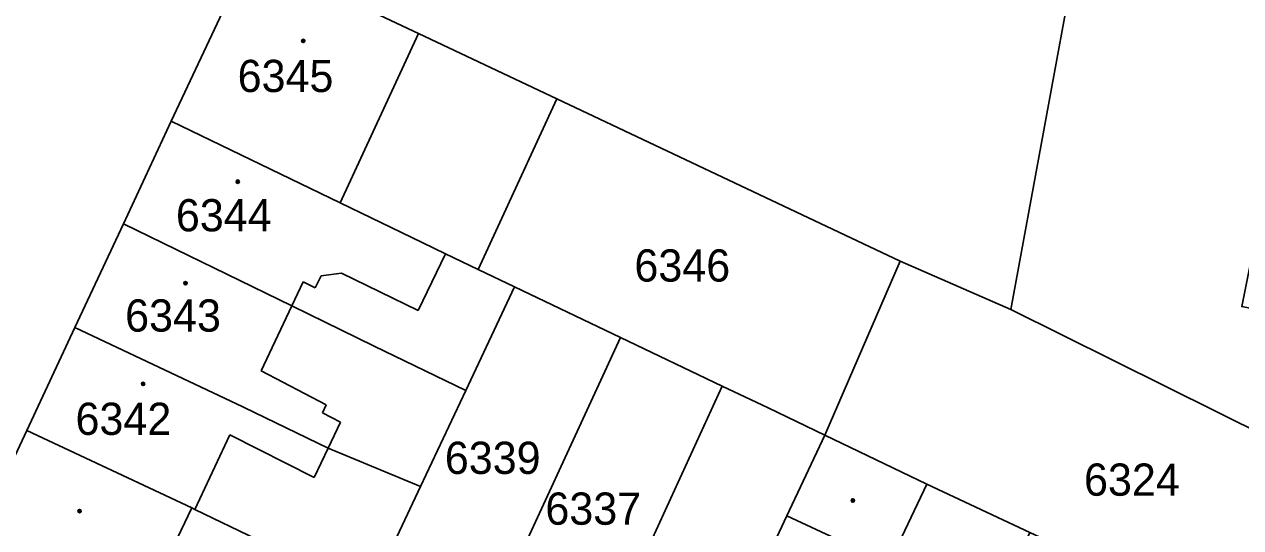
# Model space of a CAD drawing. Extents: x -596233 to -595156, y -1161235 to -1159375.
# Drawn here: x -595666.2 to -595602, y -1159796.9 to -1159770.3 of the extents above; entities that cross this region are included whole.
import ezdxf

# ---------------------------------------------------------------- set-up
doc = ezdxf.new("R2010")
doc.units = 0
for name, color, linetype in [('KN_CAR_KR', 7, 'Continuous'), ('KN_KULTURY', 7, 'Continuous'), ('KN_PARC_CIS_POZ', 7, 'Continuous'), ('KN_PARC_CIS_STAV', 7, 'Continuous'), ('KN_PARC_PLOCHA', 7, 'Continuous'), ('parcely_l', 7, 'Continuous')]:
    doc.layers.add(name, color=color, linetype=linetype)

msp = doc.modelspace()

# ---------------------------------------------------------------- linework, layer by layer
at = {"layer": 'KN_CAR_KR'}
for points in [[(-595645.38, -1159770.83), (-595649.51, -1159779.77)], [(-595645.4, -1159785.44), (-595643.95, -1159782.45)], [(-595650.83, -1159784.25), (-595650.52, -1159783.62)], [(-595650.52, -1159783.62), (-595649.45, -1159783.47)], [(-595649.45, -1159783.47), (-595645.4, -1159785.44)], [(-595651.46, -1159783.94), (-595652.07, -1159785.2)], [(-595651.46, -1159783.94), (-595650.83, -1159784.25)], [(-595652.07, -1159785.2), (-595653.68, -1159788.63)], [(-595653.68, -1159788.63), (-595650.26, -1159790.42)], [(-595650.45, -1159790.84), (-595650.26, -1159790.42)], [(-595649.49, -1159791.33), (-595650.45, -1159790.84)], [(-595650.15, -1159792.71), (-595649.49, -1159791.33)], [(-595655.34, -1159792.01), (-595657.18, -1159795.94)], [(-595655.34, -1159792.01), (-595650.89, -1159794.25)], [(-595650.89, -1159794.25), (-595650.15, -1159792.71)], [(-595661.27, -1159804.07), (-595657.34, -1159795.86)], [(-595625.93, -1159796.28), (-595620.52, -1159798.8)]]:
    msp.add_lwpolyline(points, dxfattribs=at)
at = {"layer": 'KN_KULTURY'}
for centre, radius in [((-595651.46, -1159771.22), 0.09), ((-595651.46, -1159771.22), 0.0398), ((-595654.92, -1159778.65), 0.09), ((-595654.92, -1159778.65), 0.0398), ((-595657.68, -1159784.01), 0.09), ((-595657.68, -1159784.01), 0.0398), ((-595659.92, -1159789.32), 0.09), ((-595659.92, -1159789.32), 0.0398), ((-595663.27, -1159796.03), 0.09), ((-595622.44, -1159795.47), 0.09), ((-595622.44, -1159795.47), 0.0398), ((-595663.27, -1159796.03), 0.0398)]:
    msp.add_circle(centre, radius, dxfattribs=at)
at = {"layer": 'KN_PARC_PLOCHA'}
for points in [[(-595593.55, -1159743.66), (-595596.38, -1159757.74), (-595599.1, -1159771.27), (-595601.91, -1159785.24), (-595600.16, -1159785.58), (-595590.55, -1159787.47), (-595592.08, -1159795.03), (-595591, -1159795.24), (-595591.24, -1159796.42), (-595592.32, -1159796.21), (-595614.1, -1159785.4), (-595607.13, -1159747.52), (-595594.88, -1159742.12), (-595595.12, -1159743.34)], [(-595614.1, -1159785.4), (-595619.94, -1159782.85), (-595638.07, -1159774.28), (-595645.38, -1159770.83), (-595654.29, -1159766.62), (-595652.55, -1159765.11), (-595650.62, -1159764.21), (-595648.48, -1159764.07), (-595652.31, -1159762.38), (-595651.34, -1159760.3), (-595649.99, -1159759.93), (-595646.83, -1159759.69), (-595628.22, -1159763.67), (-595622.61, -1159764.87), (-595614.59, -1159766.59), (-595611.97, -1159754.6), (-595610.78, -1159749.14), (-595607.13, -1159747.52)], [(-595638.07, -1159774.28), (-595642.23, -1159783.28), (-595643.95, -1159782.45), (-595645.19, -1159781.86), (-595649.51, -1159779.77), (-595658.43, -1159775.46), (-595654.29, -1159766.62), (-595645.38, -1159770.83)], [(-595619.94, -1159782.85), (-595623.93, -1159792.03), (-595626.92, -1159790.58), (-595629.34, -1159789.44), (-595634.71, -1159786.87), (-595640.31, -1159784.2), (-595642.23, -1159783.28), (-595638.07, -1159774.28)], [(-595642.23, -1159783.28), (-595640.31, -1159784.2), (-595642.88, -1159789.67), (-595647.72, -1159787.32), (-595652.07, -1159785.2), (-595660.96, -1159780.87), (-595658.43, -1159775.46), (-595649.51, -1159779.77), (-595645.19, -1159781.86), (-595643.95, -1159782.45)], [(-595642.88, -1159789.67), (-595645.27, -1159794.74), (-595650.15, -1159792.71), (-595654.59, -1159790.56), (-595654.65, -1159790.53), (-595663.52, -1159786.34), (-595660.96, -1159780.87), (-595652.07, -1159785.2), (-595647.72, -1159787.32)], [(-595614.1, -1159785.4), (-595592.32, -1159796.21), (-595591.24, -1159796.42), (-595595.4, -1159805.45), (-595596.89, -1159804.75), (-595602.26, -1159802.24), (-595607.68, -1159799.7), (-595613.09, -1159797.16), (-595618.54, -1159794.61), (-595623.93, -1159792.03), (-595619.94, -1159782.85)], [(-595634.71, -1159786.87), (-595641.59, -1159801.78), (-595643.99, -1159800.63), (-595644.35, -1159801.38), (-595645.25, -1159800.95), (-595645.93, -1159802.25), (-595648.26, -1159801.08), (-595647.91, -1159800.34), (-595645.27, -1159794.74), (-595642.88, -1159789.67), (-595640.31, -1159784.2)], [(-595645.27, -1159794.74), (-595647.91, -1159800.34), (-595650.88, -1159798.94), (-595653.5, -1159797.71), (-595653.89, -1159797.53), (-595657.18, -1159795.94), (-595657.34, -1159795.86), (-595666.06, -1159791.78), (-595663.52, -1159786.34), (-595654.65, -1159790.53), (-595654.59, -1159790.56), (-595650.15, -1159792.71)], [(-595629.34, -1159789.44), (-595635.35, -1159802.52), (-595637.46, -1159801.49), (-595639.75, -1159805.21), (-595642.61, -1159803.88), (-595641.59, -1159801.78), (-595634.71, -1159786.87)], [(-595623.93, -1159792.03), (-595625.93, -1159796.28), (-595630.89, -1159806.85), (-595633.3, -1159805.82), (-595633.69, -1159806.56), (-595634.6, -1159806.14), (-595635.17, -1159807.4), (-595637.26, -1159806.46), (-595635.35, -1159802.52), (-595629.34, -1159789.44), (-595626.92, -1159790.58)], [(-595653.5, -1159797.71), (-595655.17, -1159801.15), (-595656.05, -1159803.01), (-595658.02, -1159807.17), (-595659.94, -1159811.24), (-595671.49, -1159805.89), (-595672.05, -1159804.64), (-595669.83, -1159799.98), (-595669.89, -1159799.96), (-595666.06, -1159791.78), (-595657.34, -1159795.86), (-595657.18, -1159795.94), (-595653.89, -1159797.53)], [(-595618.54, -1159794.61), (-595620.52, -1159798.8), (-595624.35, -1159806.94), (-595624.74, -1159807.77), (-595628.26, -1159815.16), (-595628.73, -1159816.15), (-595632.73, -1159824.57), (-595638.12, -1159821.94), (-595634.11, -1159813.57), (-595631.87, -1159808.93), (-595630.89, -1159806.85), (-595625.93, -1159796.28), (-595623.93, -1159792.03)], [(-595613.09, -1159797.16), (-595618.51, -1159808.63), (-595618.91, -1159809.49), (-595621.49, -1159808.28), (-595624.35, -1159806.94), (-595620.52, -1159798.8), (-595618.54, -1159794.61)]]:
    msp.add_lwpolyline(points, close=True, dxfattribs=at)
msp.add_lwpolyline([(-595667.59, -1159760.19), (-595665.97, -1159756.37), (-595663.84, -1159751.56), (-595658.95, -1159752.59), (-595648.75, -1159754.74), (-595651.34, -1159760.3), (-595652.31, -1159762.38), (-595654.29, -1159766.62), (-595658.43, -1159775.46), (-595660.96, -1159780.87), (-595663.52, -1159786.34), (-595666.06, -1159791.78), (-595669.89, -1159799.96)], dxfattribs=at)
at = {"layer": 'parcely_l'}
for points in [[(-595607.13, -1159747.52), (-595614.1, -1159785.4)], [(-595654.29, -1159766.62), (-595658.43, -1159775.46)], [(-595638.07, -1159774.28), (-595645.38, -1159770.83), (-595654.29, -1159766.62)], [(-595642.23, -1159783.28), (-595638.07, -1159774.28)], [(-595638.07, -1159774.28), (-595619.94, -1159782.85)], [(-595658.43, -1159775.46), (-595660.96, -1159780.87)], [(-595642.23, -1159783.28), (-595643.95, -1159782.45), (-595645.19, -1159781.86), (-595649.51, -1159779.77), (-595658.43, -1159775.46)], [(-595660.96, -1159780.87), (-595663.52, -1159786.34)], [(-595660.96, -1159780.87), (-595652.07, -1159785.2), (-595647.72, -1159787.32), (-595642.88, -1159789.67)], [(-595619.94, -1159782.85), (-595623.93, -1159792.03)], [(-595619.94, -1159782.85), (-595614.1, -1159785.4)], [(-595640.31, -1159784.2), (-595642.23, -1159783.28)], [(-595642.88, -1159789.67), (-595640.31, -1159784.2)], [(-595634.71, -1159786.87), (-595640.31, -1159784.2)], [(-595614.1, -1159785.4), (-595592.32, -1159796.21), (-595591.24, -1159796.42)], [(-595663.52, -1159786.34), (-595666.06, -1159791.78)], [(-595663.52, -1159786.34), (-595654.65, -1159790.53), (-595654.59, -1159790.56), (-595650.15, -1159792.71), (-595645.27, -1159794.74)], [(-595634.71, -1159786.87), (-595641.59, -1159801.78)], [(-595629.34, -1159789.44), (-595634.71, -1159786.87)], [(-595629.34, -1159789.44), (-595635.35, -1159802.52)], [(-595623.93, -1159792.03), (-595626.92, -1159790.58), (-595629.34, -1159789.44)], [(-595645.27, -1159794.74), (-595642.88, -1159789.67)], [(-595666.06, -1159791.78), (-595669.89, -1159799.96), (-595669.83, -1159799.98), (-595672.05, -1159804.64), (-595671.49, -1159805.89)], [(-595666.06, -1159791.78), (-595657.34, -1159795.86), (-595657.18, -1159795.94), (-595653.89, -1159797.53), (-595653.5, -1159797.71)], [(-595630.89, -1159806.85), (-595625.93, -1159796.28), (-595623.93, -1159792.03)], [(-595618.54, -1159794.61), (-595623.93, -1159792.03)], [(-595624.35, -1159806.94), (-595620.52, -1159798.8), (-595618.54, -1159794.61)], [(-595613.09, -1159797.16), (-595618.54, -1159794.61)], [(-595645.27, -1159794.74), (-595647.91, -1159800.34)]]:
    msp.add_lwpolyline(points, dxfattribs=at)

# ---------------------------------------------------------------- texts
at = {"layer": 'KN_PARC_CIS_POZ'}
for s, p in [('6346', (-595633.9766, -1159783.92)), ('6339', (-595643.9866, -1159794.07)), ('6324', (-595610.2366, -1159795.22)), ('6337', (-595638.6766, -1159796.75))]:
    msp.add_text(s, height=1.7, dxfattribs=at).set_placement(p)
at = {"layer": 'KN_PARC_CIS_STAV'}
for s, p in [('6345', (-595654.9266, -1159773.92)), ('6344', (-595658.1866, -1159781.27)), ('6343', (-595660.8666, -1159786.56)), ('6342', (-595663.4866, -1159792.01))]:
    msp.add_text(s, height=1.7, dxfattribs=at).set_placement(p)

doc.saveas('drawing.dxf')
